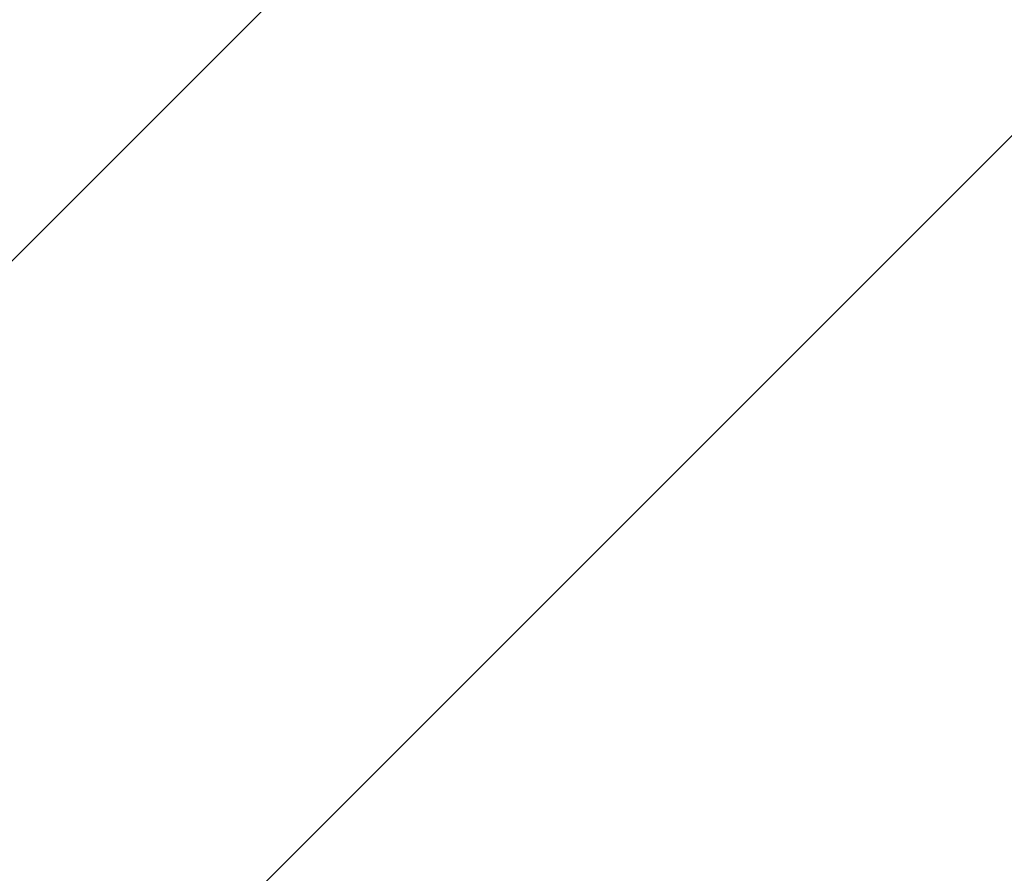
# Model space of a CAD drawing. Header units: millimetres. Extents: x -57642 to 5082813, y -177084 to 58112.
# Tile 930 of 1056: x 109178.75 to 109183.8, y -48082.81 to -48078.43. Entities that reach past the tile are written whole.
import ezdxf

# ---------------------------------------------------------------- set-up
doc = ezdxf.new("R2010")
doc.units = ezdxf.units.MM

msp = doc.modelspace()

# ---------------------------------------------------------------- hatches: boundary and pattern name
at = {"lineweight": 9}
h = msp.add_hatch(dxfattribs=at)
h.set_pattern_fill('ANSI33', color=256, scale=50)
h.set_pattern_definition([(45, (0, -1340.02), (-224.5064, 224.5064), []), (45, (224.5, -1340.02), (-224.5064, 224.5064), [158.75, -79.375])])
h.paths.add_polyline_path([(109576.98347, -47713.05646), (109142.98347, -47707.2569), (109142.98347, -47636.98964), (109008.33601, -47636.98964, -1), (108987.63094, -47636.98964), (108852.98347, -47636.98964), (108852.98347, -47902.76692), (108952.98347, -47902.76692), (108952.98347, -47912.76692), (108852.98347, -47912.76692), (108852.98347, -48072.76692), (108952.98347, -48072.76692), (108952.98347, -48082.7669), (109130.9978, -48082.76692, -0.4142135), (109127.99781, -48079.76692), (109127.99781, -48076.76692), (109174.39781, -48076.76692), (109174.39781, -48066.76692), (109299.48485, -48066.76692), (109299.48485, -48064.76692), (109459.48485, -48064.76692), (109577.25974, -48066.76692)])
h.paths.add_polyline_path([(109577.27224, -48082.76692), (109187.99781, -48082.76692), (109187.99781, -48116.76692), (109176.98347, -48116.76945), (109176.98343, -48260.05642), (109176.98331, -48521.69973), (109577.61507, -48521.69973)])
edge = h.paths.add_edge_path()
edge.add_line((109142.98347, -46516.26793), (109139.48347, -46516.26793))
edge.add_arc((109139.48347, -46512.76793), 3.5, 180, 270, ccw=False)
edge.add_line((109135.98347, -46512.76793), (109135.98347, -46496.76793))
edge.add_arc((109128.98347, -46496.76793), 7, 0, 90)
edge.add_line((109128.98347, -46489.76793), (109084.98347, -46489.76793))
edge.add_arc((109084.98347, -46487.76793), 2, 180, 270, ccw=False)
edge.add_line((109082.98347, -46487.76793), (109082.98347, -46484.76793))
edge.add_arc((109084.98347, -46484.76793), 2, 90, 180, ccw=False)
edge.add_line((109084.98347, -46482.76793), (108992.98347, -46482.76793))
edge.add_line((108992.98347, -46482.76793), (108992.98347, -46782.76793))
edge.add_line((108992.98347, -46782.76793), (108852.98347, -46782.76793))
edge.add_line((108852.98347, -46782.76793), (108852.98347, -47636.98964))
edge.add_line((108852.98347, -47636.98964), (108987.63094, -47636.98964))
edge.add_arc((108997.98347, -47636.98964), 10.35253, 0, 180, ccw=False)
edge.add_line((109008.33601, -47636.98964), (109142.98347, -47636.98964))
edge.add_line((109142.98347, -47636.98964), (109142.98347, -47131.80114))
edge.add_line((109142.98347, -47131.80114), (109095.4832, -47131.80114))
edge.add_line((109095.4832, -47131.80114), (109095.4832, -47128.66078))
edge.add_line((109095.4832, -47128.66078), (109142.98347, -47128.66078))
edge.add_line((109142.98347, -47128.66078), (109142.98347, -46516.26793))
h = msp.add_hatch(dxfattribs=at)
h.set_pattern_fill('ANSI31', color=256)
h.set_pattern_definition([(45, (14435.9293, -9532.9892), (-2.24506403, 2.24506403), [])])
h.paths.add_polyline_path([(109081.98347, -48090.26692), (109081.98347, -48087.76692), (109151.98347, -48087.76692), (109151.98347, -48157.76692), (109149.48347, -48157.76692, -0.4142136), (109144.98347, -48153.26692), (109144.98347, -48103.76692, 0.4142136), (109135.98347, -48094.76692), (109086.48347, -48094.76692, -0.4142136)])
h.paths.add_polyline_path([(109127.99781, -48079.76692), (109127.99781, -48076.76692), (109187.99781, -48076.76692), (109187.99781, -48116.76692), (109184.99781, -48116.76692, -0.4142136), (109181.99781, -48113.76692), (109181.99781, -48088.76692, 0.4142136), (109175.99781, -48082.76692), (109130.99781, -48082.76692, -0.4142136)])

# ---------------------------------------------------------------- linework, layer by layer
msp.add_lwpolyline([(109187.99781, -48116.76692), (109187.99781, -48076.76692), (109127.99781, -48076.76692), (109127.99781, -48079.76692, 0.4142136), (109130.99781, -48082.76692), (109175.99781, -48082.76692, -0.4142136), (109181.99781, -48088.76692), (109181.99781, -48113.76692, 0.4142136), (109184.99781, -48116.76692), (109187.99781, -48116.76692)], format="xyb")

doc.saveas('drawing.dxf')
